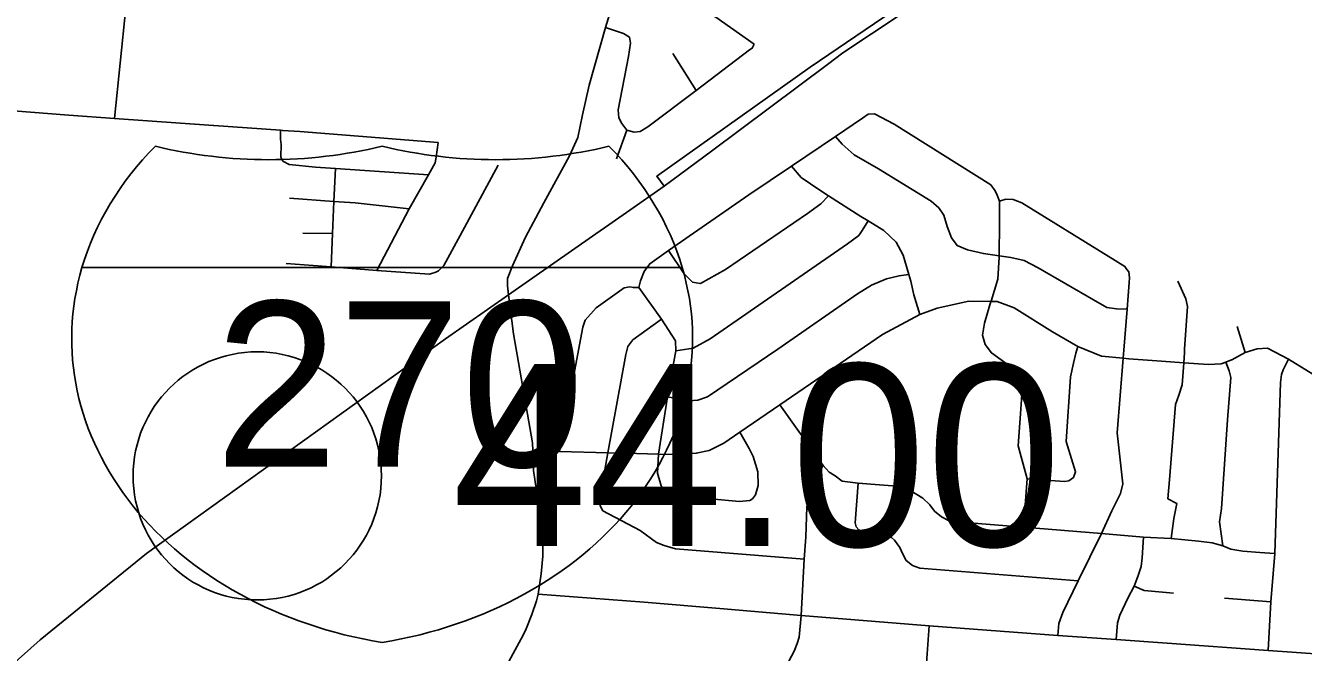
# Model space of a CAD drawing. Extents: x 1729596 to 1934326, y 644115 to 911751.
# Drawn here: x 1863218 to 1870936, y 699875 to 703665 of the extents above; entities that cross this region are included whole.
import ezdxf

# ---------------------------------------------------------------- set-up
doc = ezdxf.new("R2010")
doc.units = 0
for name, color, linetype in [('Default', 7, 'Continuous'), ('GM_X_City_Street', 7, 'Continuous'), ('GM_X_Interchange_Ramps', 7, 'Continuous'), ('GM_X_Interstate_Route', 7, 'Continuous'), ('GM_X_Interstate_Shield', 7, 'Continuous')]:
    doc.layers.add(name, color=color, linetype=linetype)

msp = doc.modelspace()

# ---------------------------------------------------------------- linework, layer by layer
at = {"layer": 'Default'}
msp.add_circle((1864617.3, 700942.3), 750, dxfattribs=at)
at = {"layer": 'GM_X_City_Street'}
for points in [[(1863755.8, 703102.6), (1863858.4, 704109.1), (1863885, 704528.6), (1863925.8, 704981.2)], [(1866111.4, 699775.6), (1866198.2, 699935.3), (1866225.1, 699983), (1866240.8, 700018.6), (1866274.6, 700103.7), (1866304.1, 700186.2), (1866314.5, 700227.8), (1866331.9, 700349.4), (1866342.7, 700456.1), (1866339.2, 700608.9), (1866285.1, 700975), (1866281.4, 701095), (1866280, 701141.5), (1866165.2, 701801.8), (1866135.3, 702037.4), (1866128.6, 702090.8), (1866128.8, 702134.9), (1866159.2, 702213), (1866238.1, 702385.1), (1866347.3, 702593.2), (1866502.8, 702877.3), (1866553.4, 702987.3), (1866582.1, 703125.6), (1866621, 703303.9), (1866719.9, 703653.1), (1866806.6, 703933.9)], [(1866806.6, 703933.9), (1867074, 703840.6), (1867321.7, 703751.3), (1867386.8, 703715.9), (1867619.1, 703552.8)], [(1866719.9, 703653.1), (1866830, 703617), (1866865.4, 703594.3), (1866870.7, 703558.1), (1866859.1, 703478.2), (1866796.7, 703154.7), (1866801.7, 703106.5), (1866819, 703072.1), (1866850.1, 703031.4)], [(1866850.1, 703031.4), (1866893.8, 703020.5), (1866929.8, 703023.7), (1866976.3, 703052.9), (1867267, 703272.7), (1867590.5, 703517.3), (1867606.4, 703527.5), (1867619.1, 703552.8)], [(1867126.9, 703494.7), (1867267, 703272.7)], [(1862116, 703230.6), (1863478.7, 703122.2), (1863755.8, 703102.6), (1864353.3, 703060.4), (1864355, 703060.3)], [(1866920.9, 702082), (1866931.7, 702121.8), (1866954.7, 702177.5), (1866987.6, 702224.9), (1867101.7, 702304.2), (1867586.8, 702641.6), (1867843.1, 702814.5), (1868109.7, 702994.5), (1868272.8, 703104.6), (1868307.2, 703127.9), (1868345.2, 703131.1), (1868463.7, 703068.6), (1869047.1, 702702), (1869074.3, 702665.4), (1869085.8, 702639), (1869099.1, 702602.7)], [(1864355, 703060.3), (1864758.1, 703031.8), (1864769.8, 703031), (1864771.8, 703030.8)], [(1864772.5, 702845.3), (1864759, 702869.6), (1864762.5, 702945.7), (1864757.2, 702977.9), (1864758.1, 703031.8)], [(1864771.8, 703030.8), (1864873.9, 703023.6), (1865708.9, 702958.5)], [(1866786.8, 702858.3), (1866850.1, 703031.4)], [(1865340.1, 702184.4), (1865535.2, 702557.2), (1865651.1, 702761.2), (1865692.5, 702834.5), (1865697.2, 702868.5), (1865708.9, 702958.5)], [(1868109.7, 702994.5), (1868149.8, 702946.8), (1868222.4, 702883.1), (1868368.4, 702798), (1868687.9, 702603.1), (1868732.9, 702562.1), (1868764, 702517.4), (1868784.6, 702450.8), (1868809.2, 702382.2), (1868844.2, 702335.3), (1868907.5, 702308), (1869002.9, 702286), (1869098.3, 702272.5), (1869168, 702262.6), (1869249.5, 702244.9), (1869334.5, 702199.1), (1869667.9, 702005.9), (1869748.8, 701960.2), (1869806.6, 701953), (1869870.9, 701949.5)], [(1864772.5, 702845.3), (1864810, 702824.5), (1864969.4, 702809.2), (1865088.7, 702800.8), (1865651.1, 702761.2)], [(1865063.3, 702205.2), (1865072, 702408.3), (1865080.2, 702601.6), (1865088.7, 702800.8)], [(1865711.3, 702182.8), (1865743.9, 702214.2), (1865843.3, 702394.6), (1866071.4, 702820.8)], [(1867843.1, 702814.5), (1867902.3, 702745.4), (1868014.5, 702668.9), (1868067.6, 702634.8), (1868262.8, 702509.5), (1868305.9, 702483.6), (1868400.9, 702426.5), (1868475.3, 702354.9), (1868517.6, 702275.9), (1868552.3, 702159.3), (1868564.3, 702118.6), (1868582.6, 702036), (1868618.9, 701917.5)], [(1864812, 702622), (1865080.2, 702601.6), (1865208.5, 702591.9), (1865535.2, 702557.2)], [(1867268.7, 702108.9), (1867294.6, 702104.4), (1867446, 702189.5), (1867939.8, 702528.2), (1868020.9, 702586.6), (1868067.6, 702634.8)], [(1869245.5, 700633.2), (1869266.3, 700924.8), (1869213, 701123.4), (1869232.6, 701401.5), (1869236.3, 701483.6), (1869225.3, 701536), (1869176.6, 701595.1), (1869050.7, 701685.8), (1869013.8, 701736.7), (1868997, 701793.1), (1869008.4, 701865), (1869027.6, 701928.8), (1869048.4, 701996.5), (1869049, 701998.5), (1869089.6, 702131.9), (1869098.2, 702264), (1869098.3, 702272.5), (1869100.5, 702474.4), (1869100.3, 702566.6), (1869099.1, 702602.7)], [(1869099.1, 702602.7), (1869139.2, 702615.9), (1869183.1, 702613), (1869234.6, 702593.9), (1869757.1, 702270.6), (1869857.6, 702208.5), (1869869.2, 702190.2), (1869880.9, 702175.9)], [(1867144.7, 701697.3), (1867250.8, 701714.5), (1867351.7, 701770.5), (1868181.7, 702344.9), (1868250.6, 702395.5), (1868271.1, 702425.2), (1868305.9, 702483.6)], [(1864891.5, 702409.9), (1865072, 702408.3)], [(1867268.7, 702108.9), (1867244.9, 702113.4), (1867196, 702164.5), (1867101.7, 702304.2)], [(1864792, 702225.6), (1865063.3, 702205.2), (1865340.1, 702184.4), (1865657, 702161.9), (1865695.2, 702173.1), (1865711.3, 702182.8)], [(1867095.2, 701419.4), (1867224.5, 701396.4), (1867278.4, 701399.3), (1867336.8, 701420.2), (1867761.7, 701708.1), (1868241.5, 702043), (1868326.3, 702095.4), (1868417, 702133.6), (1868493.2, 702152.1), (1868552.3, 702159.3)], [(1869453, 699977.8), (1869459, 700049.8), (1869482.5, 700116.7), (1869574.5, 700308.5), (1869715.1, 700593.3), (1869777.6, 700730.4), (1869830.5, 700835.4), (1869845.3, 700893.6), (1869811.5, 701203.4), (1869847.6, 701653.9), (1869851.4, 701701.5), (1869870.9, 701949.5), (1869883.6, 702111.7), (1869884.2, 702139.8), (1869880.9, 702175.9)], [(1870216.7, 701686.7), (1870218.2, 701708.5), (1870236, 701966.3), (1870224.9, 702012.6), (1870177.2, 702119.8)], [(1866441.9, 701089.7), (1866582.7, 701840.4), (1866597.5, 701884.1), (1866664.9, 701958.9), (1866833, 702079.7), (1866867, 702085.1), (1866888.9, 702080.6), (1866920.9, 702082)], [(1867040.3, 701074.3), (1867095.2, 701419.4), (1867144.7, 701697.3), (1867143.9, 701758.8), (1867057.9, 701889.1), (1866920.9, 702082)], [(1866281.4, 701095), (1866441.9, 701089.7), (1866734.7, 701082.3), (1866840.9, 701079.6), (1867040.3, 701074.3), (1867156.1, 701071.1), (1867268, 701078.9), (1867346.2, 701095.3), (1867434.9, 701139.6), (1867531.3, 701206), (1867774.2, 701372.2), (1868394.2, 701797.4), (1868618.9, 701917.5), (1868722.8, 701957), (1868915.3, 701999.2), (1869048.4, 701996.5), (1869086.8, 701995.7), (1869187.9, 701957.6), (1869420.5, 701812.5), (1869573.9, 701724.6), (1869717, 701666.2), (1869847.6, 701653.9), (1869880.3, 701650.9), (1870077.6, 701634.8), (1870212.5, 701625.4), (1870362.7, 701615), (1870438.6, 701619.4), (1870467.9, 701629.7), (1870500.9, 701642.9)], [(1866688.8, 700762), (1866683.2, 700782.2), (1866699.3, 700888.1), (1866734.7, 701082.3), (1866842.9, 701676.7), (1866855.8, 701724.5), (1866884.6, 701764), (1867057.9, 701889.1)], [(1870584.7, 701687.7), (1870535, 701845.9)], [(1869546.7, 700932.7), (1869559.7, 700967.4), (1869503, 701149.5), (1869528.8, 701541.8), (1869546.4, 701623.6), (1869561.6, 701683.4), (1869573.9, 701724.6)], [(1870137, 700562.9), (1870152.6, 700684.4), (1870170.8, 700776.4), (1870116.8, 700804.4), (1870127.1, 700918.4), (1870162.2, 701374.6), (1870183.3, 701430.3), (1870202.5, 701492), (1870210.6, 701598), (1870212.5, 701625.4), (1870216.7, 701686.7)], [(1870500.9, 701642.9), (1870502.2, 701643.4), (1870584.7, 701687.7), (1870656, 701711.2), (1870717.9, 701714), (1870846.2, 701646.9), (1871149.1, 701460.4), (1871636.7, 701146.1)], [(1870722, 699887.5), (1870739.4, 700181.8), (1870762.9, 700472.6), (1870797.6, 701505.9), (1870802.6, 701555.9), (1870813.1, 701583.7), (1870846.2, 701646.9)], [(1870448.6, 700520.3), (1870429.4, 700663.7), (1870441, 700745.6), (1870477.7, 701282), (1870496.8, 701536.1), (1870487.6, 701576.4), (1870467.9, 701629.7)], [(1867774.2, 701372.2), (1867982.6, 701078.3), (1868035, 701005.1), (1868072.1, 700964.3), (1868107.6, 700943.5), (1868149.2, 700911), (1868247.2, 700898.8), (1868375.7, 700889.2), (1868479, 700879.7), (1868555.4, 700857.1), (1868637.9, 700808.5), (1868678.6, 700767.3), (1868707.3, 700729.5), (1868749, 700695.7), (1868792.4, 700672.3), (1868867.9, 700662.7), (1869245.5, 700633.2), (1869715.1, 700593.3), (1869969.5, 700572.4), (1870137, 700562.9), (1870302.8, 700548.1), (1870385.2, 700536.8), (1870448.6, 700520.3), (1870496.4, 700499.5), (1870570.1, 700487.3), (1870671.7, 700478.7), (1870762.9, 700472.6)], [(1867607.8, 700803.4), (1867626.2, 700827.1), (1867643.3, 700884.9), (1867641, 700967.1), (1867612.9, 701059.8), (1867588, 701108.4), (1867531.3, 701206)], [(1867040.3, 701074.3), (1867034.1, 700959.4), (1867056.5, 700882.8), (1867099.6, 700843.8), (1867179, 700820.2), (1867529.6, 700787), (1867591.6, 700793.7), (1867607.8, 700803.4)], [(1867688.8, 699074.5), (1867705.4, 699404.7), (1867763.7, 699580.2), (1867768.9, 699655.8), (1867777.4, 699709.9), (1867810.6, 699792), (1867859.2, 699882.3), (1867877.6, 699928.2), (1867889.6, 699966.5), (1867901.7, 700097.6), (1867920.8, 700439.6), (1867930.4, 700571.5), (1867936.2, 700754.6), (1867949.6, 700830.5), (1867977.1, 700904.1), (1867993.7, 700937.8), (1868035, 701005.1)], [(1868249.8, 700616.7), (1868235.1, 700634), (1868228.1, 700658.3), (1868247.2, 700898.8)], [(1869266.3, 700924.8), (1869492, 700907.5), (1869518.9, 700912.7), (1869546.7, 700932.7)], [(1866688.8, 700762), (1866704.1, 700731.7), (1866929.5, 700611.5), (1867028.5, 700540.3), (1867074.5, 700521.2), (1867143.1, 700501.2), (1867920.8, 700439.6)], [(1868249.8, 700616.7), (1868284.6, 700601.1), (1868407, 700588.9), (1868446.9, 700569.8), (1868466, 700554.2), (1868497.2, 700509.9), (1868513.7, 700473.5), (1868537.2, 700431.8), (1868574.5, 700399.7), (1868617.9, 700384), (1869574.5, 700308.5)], [(1869805.4, 699953.5), (1869812.3, 700054.2), (1869827.1, 700100.2), (1869874.8, 700203.5), (1869913, 700276.4), (1869934.7, 700333.7), (1869956.4, 700394.5), (1869961.6, 700447.4), (1869969.5, 700572.4)], [(1869913, 700276.4), (1869974.7, 700248.6), (1870150.9, 700233)], [(1866314.5, 700227.8), (1866953, 700178.3), (1867411.3, 700140.1), (1867901.7, 700097.6), (1868674.3, 700036.8), (1869453, 699977.8), (1869805.4, 699953.5), (1870112.7, 699930.9), (1870722, 699887.5), (1871064.9, 699862.3)], [(1870459, 700203.5), (1870739.4, 700181.8)], [(1868571.9, 698806.1), (1868565.1, 698876.3), (1868570.3, 698944.5), (1868592.9, 699236.3), (1868605.5, 699398.4), (1868652.6, 699725.2), (1868674.3, 700036.8)]]:
    msp.add_lwpolyline(points, dxfattribs=at)
at = {"layer": 'GM_X_Interchange_Ramps'}
msp.add_lwpolyline([(1871700.6, 711017.6), (1871197.7, 707920), (1871090.5, 707339.3), (1871008.9, 706973.8), (1870900.2, 706635.9), (1870850.2, 706490.9), (1870722, 706191.7), (1870488.2, 705778), (1870290.5, 705469.2), (1870025.9, 705121.8), (1869790, 704841.6), (1869756.4, 704801.7), (1869577.5, 704621.2), (1869475.6, 704518.3), (1869103.1, 704218.1), (1869021.2, 704153), (1868881.1, 704041.6), (1868876.8, 704038.3), (1868344.2, 703676.2), (1867956.7, 703412.8), (1867030.3, 702753.8), (1867074.6, 702693.2)], dxfattribs=at)
at = {"layer": 'GM_X_Interstate_Route'}
for points in [[(1868672.7, 703846.2), (1868672.7, 703846.2), (1868154.5, 703499), (1868062, 703429.9)], [(1868062, 703429.9), (1867359.7, 702905.3), (1867074.6, 702693.2)], [(1867074.6, 702693.2), (1866886.7, 702562.1)], [(1866886.7, 702562.1), (1866739.8, 702459.5), (1866661.3, 702404.7)], [(1866661.3, 702404.7), (1866135.3, 702037.4), (1865753.8, 701771), (1863948.4, 700472.7), (1863306.9, 699951.1), (1863118.1, 699783.1), (1862752.6, 699455.2), (1862463.4, 699181.2), (1861921.1, 698685.2), (1861760.4, 698527.2)]]:
    msp.add_lwpolyline(points, dxfattribs=at)
at = {"layer": 'GM_X_Interstate_Shield'}
msp.add_line((1867184.4, 702201), (1863558.4, 702201), dxfattribs=at)
msp.add_line((1867184.4, 702201), (1863558.4, 702201), dxfattribs=at)
for centre, start_param, end_param in [((1865840.2, 701772.5), 2.47259, 2.911027), ((1864686.5, 704728.6), 4.415841, 5.008937), ((1866056.3, 704728.6), 4.415841, 5.008937), ((1864902.6, 701772.5), 0.230566, 0.669003), ((1865840.2, 701772.5), 2.911027, 4.511031), ((1864902.6, 701772.5), 4.913747, 6.513751)]:
    msp.add_ellipse(centre, major_axis=(2343.8, 0), ratio=0.8, start_param=start_param, end_param=end_param, dxfattribs=at)

# ---------------------------------------------------------------- texts
at = {"layer": 'Default'}
msp.add_text('44.00', height=1100, dxfattribs=at).set_placement((1865794.3, 700517.7))
at = {"layer": 'GM_X_Interstate_Shield'}
msp.add_text('270', height=1000, dxfattribs=at).set_placement((1864361.4, 700997.9))

doc.saveas('drawing.dxf')
